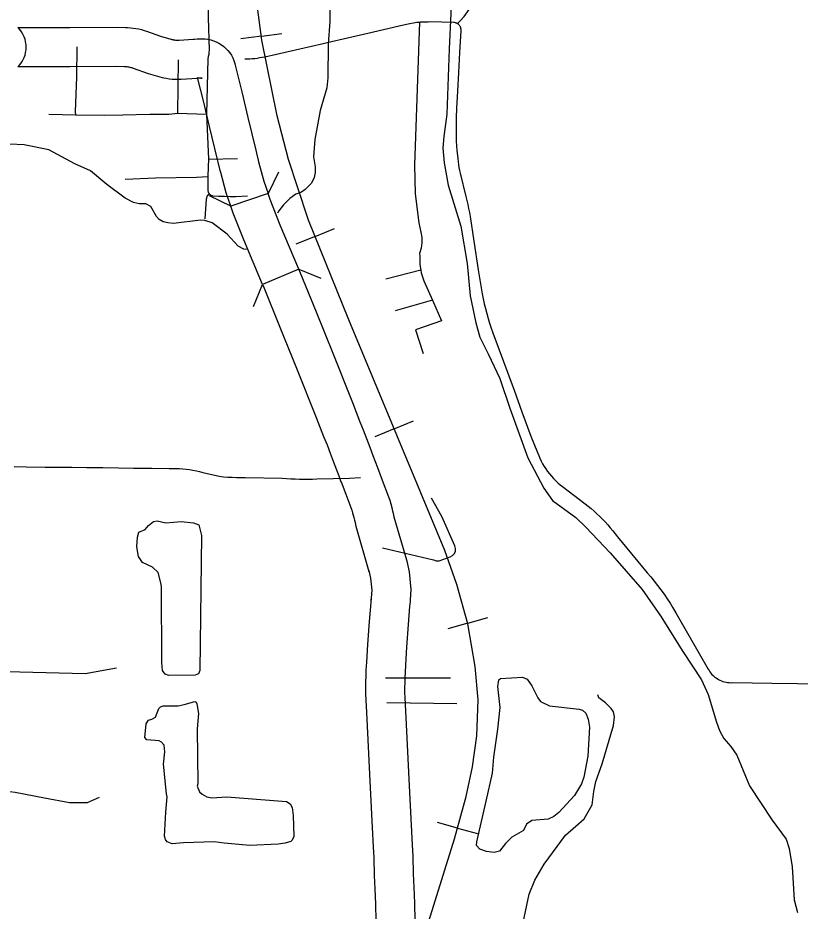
# Model space of a CAD drawing. Extents: x -19 to 366, y -4 to 359.
# Drawn here: x 157.023 to 157.963, y 186.242 to 187.316 of the extents above; entities that cross this region are included whole.
import ezdxf

# ---------------------------------------------------------------- set-up
doc = ezdxf.new("R2010")
doc.units = 0
for name, color, linetype in [('R_Contour Annot', 7, 'Continuous'), ('R_ROW', 7, 'Continuous'), ('R_ROW Annot', 7, 'Continuous'), ('R_Temp Easement', 7, 'Continuous'), ('R_Vert Alg', 7, 'Continuous'), ('R_Water Annot', 7, 'Continuous'), ('Sheet Fence', 7, 'Continuous'), ('T_Indications', 7, 'Continuous')]:
    doc.layers.add(name, color=color, linetype=linetype)

msp = doc.modelspace()

# ---------------------------------------------------------------- linework, layer by layer
at = {"layer": 'R_Contour Annot'}
for p, q in [((157.0454, 187.3045), (157.0752, 187.3045)), ((157.2093, 187.2896), (157.2077, 187.29)), ((157.2504, 187.2902), (157.2519, 187.29)), ((157.0753, 187.2572), (157.0455, 187.2571)), ((157.0455, 187.2571), (157.0455, 187.2571)), ((157.0753, 187.2572), (157.0753, 187.2572)), ((157.1615, 187.2552), (157.1615, 187.2552)), ((157.198, 187.2436), (157.1965, 187.244)), ((157.2426, 187.2435), (157.2441, 187.2433)), ((157.3095, 187.1533), (157.3095, 187.1533)), ((157.2634, 187.1425), (157.2634, 187.1424)), ((157.3234, 187.1049), (157.2786, 187.0896)), ((157.3604, 187.0136), (157.3167, 186.9953)), ((157.4552, 186.775), (157.4552, 186.775)), ((157.4904, 186.6626), (157.4901, 186.6637)), ((157.4446, 186.6504), (157.4443, 186.6516)), ((157.4472, 186.6159), (157.4475, 186.6184)), ((157.4942, 186.6112), (157.4945, 186.6137))]:
    msp.add_line(p, q, dxfattribs=at)
for points in [[(157.0229, 187.3044), (157.0453, 187.3045)], [(157.0752, 187.3045), (157.0853, 187.3045), (157.1423, 187.3048), (157.1521, 187.3043), (157.1545, 187.3043), (157.1579, 187.3041), (157.1613, 187.3037), (157.1646, 187.3032), (157.1679, 187.3026), (157.1712, 187.3018), (157.1744, 187.3008), (157.1771, 187.2999)], [(157.1772, 187.2998), (157.1942, 187.2939), (157.2093, 187.2896)], [(157.2077, 187.29), (157.2096, 187.2896), (157.2109, 187.2894), (157.2122, 187.2892), (157.2136, 187.2892), (157.2149, 187.2891), (157.2165, 187.2892), (157.2332, 187.2903), (157.2349, 187.2905), (157.2382, 187.2908), (157.2414, 187.2909), (157.2446, 187.2908), (157.2479, 187.2906), (157.2504, 187.2902)], [(157.2519, 187.29), (157.2544, 187.2895), (157.2579, 187.2884), (157.2611, 187.2871), (157.2643, 187.2856), (157.2673, 187.2837), (157.2702, 187.2815), (157.2727, 187.2792), (157.2752, 187.2766), (157.2774, 187.2738), (157.2793, 187.2709), (157.281, 187.2677), (157.2823, 187.2645), (157.2834, 187.2612), (157.2839, 187.2589), (157.2918, 187.227), (157.299, 187.1963), (157.3087, 187.1568), (157.3095, 187.1533)], [(157.0455, 187.2571), (157.0229, 187.2571)], [(157.1615, 187.2552), (157.1599, 187.2557), (157.1588, 187.256), (157.1576, 187.2563), (157.1564, 187.2566), (157.1553, 187.2568), (157.1541, 187.2569), (157.1529, 187.2569), (157.1507, 187.257), (157.1412, 187.2574), (157.0855, 187.2572), (157.0753, 187.2572)], [(157.1965, 187.244), (157.1799, 187.2487), (157.1615, 187.2552)], [(157.2441, 187.2433), (157.2428, 187.2435), (157.2422, 187.2435), (157.2415, 187.2435), (157.2408, 187.2435), (157.2402, 187.2435), (157.2381, 187.2432), (157.2189, 187.2419), (157.2155, 187.2418), (157.2119, 187.2418), (157.2082, 187.242), (157.2046, 187.2424), (157.201, 187.243), (157.198, 187.2436)], [(157.2634, 187.1424), (157.2626, 187.1457), (157.2529, 187.1853), (157.2457, 187.216), (157.2387, 187.2443), (157.2426, 187.2435)], [(157.3095, 187.1533), (157.3115, 187.1449), (157.312, 187.1429), (157.3184, 187.1195), (157.3234, 187.1049)], [(157.2786, 187.0896), (157.2731, 187.1056), (157.2666, 187.1298), (157.2657, 187.1325), (157.2634, 187.1425)], [(157.3604, 187.0136), (157.3381, 187.0668), (157.3259, 187.0977), (157.3234, 187.1049)], [(157.3167, 186.9953), (157.2943, 187.049), (157.2815, 187.0813), (157.2786, 187.0896)], [(157.4552, 186.775), (157.4524, 186.7823), (157.4497, 186.7893), (157.4461, 186.7993), (157.4422, 186.8097), (157.4381, 186.82), (157.4341, 186.83), (157.4251, 186.853), (157.4015, 186.9122), (157.3814, 186.962), (157.3623, 187.009), (157.3604, 187.0136)], [(157.3167, 186.9953), (157.3185, 186.9909), (157.3376, 186.9442), (157.3575, 186.8946), (157.381, 186.8356), (157.3901, 186.8124), (157.3942, 186.8025), (157.398, 186.7927), (157.4017, 186.7829), (157.4054, 186.7726), (157.4083, 186.7653), (157.4109, 186.7582)], [(157.4901, 186.6637), (157.4749, 186.7156), (157.4744, 186.7184), (157.4734, 186.7228), (157.4724, 186.727), (157.4712, 186.7313), (157.4699, 186.7355), (157.4685, 186.7397), (157.461, 186.7598), (157.4552, 186.775)], [(157.411, 186.7582), (157.4167, 186.7431), (157.4239, 186.7238), (157.4249, 186.7209), (157.4258, 186.718), (157.4266, 186.7151), (157.4273, 186.7121), (157.4279, 186.7092), (157.4287, 186.7047), (157.4446, 186.6504)], [(157.4945, 186.6137), (157.4946, 186.6161), (157.4954, 186.6286), (157.4934, 186.6498), (157.4904, 186.6626)], [(157.4443, 186.6516), (157.4466, 186.6422), (157.4479, 186.6279), (157.4473, 186.6186), (157.4472, 186.6159)], [(157.4475, 186.6184), (157.4474, 186.618), (157.4468, 186.6131), (157.445, 186.5903), (157.4429, 186.5623), (157.4417, 186.5411), (157.441, 186.5315), (157.4407, 186.5244), (157.4405, 186.5175), (157.4405, 186.5106), (157.4405, 186.5033), (157.4409, 186.4957), (157.4417, 186.4806), (157.4459, 186.3902), (157.4485, 186.3426), (157.4497, 186.3192), (157.4503, 186.3061), (157.451, 186.2848), (157.4518, 186.2688), (157.4525, 186.2502), (157.4528, 186.2302), (157.4526, 186.2065), (157.4522, 186.1887)], [(157.4995, 186.1876), (157.4999, 186.2058), (157.5002, 186.2304), (157.4999, 186.2515), (157.4991, 186.2709), (157.4983, 186.2867), (157.4976, 186.3079), (157.497, 186.3215), (157.4958, 186.3451), (157.4932, 186.3927), (157.489, 186.4829), (157.4882, 186.4982), (157.4878, 186.5047), (157.4878, 186.5105), (157.4879, 186.5166), (157.488, 186.5228), (157.4883, 186.5287), (157.489, 186.538), (157.4901, 186.5593), (157.4922, 186.5867), (157.4939, 186.6082), (157.4943, 186.6113), (157.4942, 186.6112)]]:
    msp.add_lwpolyline(points, dxfattribs=at)
msp.add_arc((156.9992, 187.2807), 0.0335, 315.0449, 44.9218, dxfattribs=at)
at = {"layer": 'R_ROW'}
for points in [[(157.2523, 187.4664), (157.2518, 187.3924), (157.2514, 187.3565), (157.2513, 187.3162), (157.2524, 187.2771), (157.2522, 187.2745), (157.252, 187.2719), (157.2515, 187.2693), (157.251, 187.2668)], [(157.2954, 187.2667), (157.2984, 187.2667), (157.3014, 187.2668), (157.3044, 187.267), (157.3074, 187.2672), (157.3104, 187.2676), (157.3134, 187.2681), (157.3164, 187.2686), (157.3193, 187.2692), (157.3894, 187.2852), (157.3943, 187.2864), (157.4431, 187.2976), (157.4808, 187.3062), (157.4896, 187.3084), (157.4939, 187.3093), (157.4981, 187.31), (157.5023, 187.3106), (157.5054, 187.3109)], [(157.5054, 187.3109), (157.4995, 187.139), (157.5, 187.1042), (157.5045, 187.0696), (157.5071, 187.0583), (157.5081, 187.0519), (157.5082, 187.0454), (157.5073, 187.0389), (157.5055, 187.0327), (157.5057, 187.0295), (157.5056, 187.0194), (157.5068, 187.0124)], [(157.5054, 187.3109), (157.5066, 187.311), (157.5097, 187.311), (157.5128, 187.3111), (157.5159, 187.3112), (157.5191, 187.3114), (157.5323, 187.3111), (157.5466, 187.3106), (157.547, 187.3106), (157.548, 187.3104), (157.549, 187.3101), (157.5499, 187.3098), (157.5508, 187.3092), (157.5511, 187.309)], [(157.5511, 187.309), (157.5516, 187.3086), (157.5524, 187.3079), (157.5531, 187.3072), (157.5536, 187.3063), (157.5541, 187.3054), (157.5544, 187.3045), (157.5547, 187.3035), (157.5548, 187.3025), (157.5549, 187.3014), (157.5548, 187.3004), (157.5535, 187.2741), (157.552, 187.2504), (157.5508, 187.2279), (157.5498, 187.2072), (157.5495, 187.1958), (157.5493, 187.1902), (157.5492, 187.1846), (157.5492, 187.179), (157.5493, 187.1734), (157.5495, 187.1678), (157.5498, 187.1622), (157.5502, 187.1566), (157.5508, 187.1503), (157.5512, 187.1467), (157.5517, 187.143), (157.5522, 187.1395), (157.5527, 187.1361), (157.5533, 187.1326), (157.554, 187.129), (157.5608, 187.1012), (157.5621, 187.0964), (157.5632, 187.0916), (157.5643, 187.0868), (157.5652, 187.0819), (157.5661, 187.077), (157.5706, 187.0476), (157.5758, 187.0131), (157.5806, 186.9842), (157.5817, 186.9782), (157.583, 186.9722), (157.5845, 186.9663), (157.5861, 186.9604), (157.5878, 186.9545), (157.5896, 186.9487), (157.5915, 186.9429), (157.5936, 186.9371), (157.6062, 186.9026), (157.619, 186.8681), (157.6282, 186.8422), (157.639, 186.8129), (157.6471, 186.7932), (157.6485, 186.7898), (157.65, 186.7864), (157.6515, 186.7831), (157.6533, 186.7799), (157.6551, 186.7767), (157.6571, 186.7736), (157.6593, 186.7706), (157.6615, 186.7677), (157.6638, 186.7649), (157.6663, 186.7622), (157.6688, 186.7595), (157.6715, 186.757), (157.6742, 186.7546), (157.6771, 186.7523), (157.7042, 186.7317), (157.7079, 186.7288), (157.7115, 186.7259), (157.715, 186.7228), (157.7185, 186.7197), (157.7219, 186.7165), (157.7252, 186.7132), (157.7284, 186.7098), (157.7316, 186.7063), (157.7346, 186.7028), (157.7376, 186.6993), (157.7406, 186.6956), (157.7434, 186.6919), (157.7788, 186.6488), (157.7831, 186.6438), (157.7872, 186.6387), (157.7913, 186.6335), (157.7953, 186.6283), (157.7991, 186.6229), (157.8028, 186.6175), (157.8064, 186.612), (157.8099, 186.6064), (157.8132, 186.6007), (157.8164, 186.595), (157.8521, 186.5328), (157.8532, 186.5311), (157.8542, 186.5295), (157.8554, 186.5279), (157.8567, 186.5265), (157.8581, 186.5251), (157.8596, 186.5238), (157.8611, 186.5226), (157.8628, 186.5215), (157.8644, 186.5205)], [(157.0935, 187.2809), (157.093, 187.2451), (157.0917, 187.2028), (157.0918, 187.1994)], [(157.2152, 187.2654), (157.2145, 187.2013)], [(157.251, 187.2668), (157.2492, 187.2)], [(157.06, 187.2001), (157.0918, 187.1994)], [(157.0918, 187.1994), (157.1272, 187.1991), (157.1487, 187.1993), (157.1812, 187.2002), (157.2046, 187.2002), (157.2145, 187.2013)], [(157.2145, 187.2013), (157.2492, 187.2)], [(157.2492, 187.2), (157.2519, 187.1459)], [(157.2519, 187.1459), (157.2515, 187.1369), (157.2511, 187.1251)], [(157.2519, 187.1459), (157.2867, 187.1469)], [(157.1515, 187.1219), (157.188, 187.1237), (157.2372, 187.1244), (157.2511, 187.1251)], [(157.2511, 187.1251), (157.251, 187.1189), (157.2509, 187.1099), (157.2509, 187.109), (157.251, 187.1081), (157.2512, 187.1072), (157.2515, 187.1063), (157.252, 187.1055), (157.2525, 187.1048)], [(157.2525, 187.1048), (157.2502, 187.1021), (157.2488, 187.0978), (157.2475, 187.0744)], [(157.2525, 187.1048), (157.2531, 187.1041), (157.2538, 187.1035), (157.2545, 187.1029), (157.2553, 187.1025), (157.2562, 187.1022), (157.257, 187.1019), (157.2639, 187.1016), (157.2709, 187.1014), (157.2778, 187.1013), (157.2847, 187.1013), (157.2987, 187.1021)], [(157.5068, 187.0124), (157.4648, 187.0019)], [(157.5068, 187.0124), (157.5073, 187.0094), (157.5106, 186.9998), (157.5209, 186.9763)], [(157.5209, 186.9763), (157.4762, 186.9635)], [(157.5209, 186.9763), (157.5318, 186.9516)], [(157.5318, 186.9516), (157.5005, 186.9408)], [(157.5005, 186.9408), (157.5097, 186.9124)], [(157.0181, 186.7765), (157.0329, 186.7763), (157.0555, 186.7758), (157.0875, 186.7755), (157.1056, 186.7752), (157.125, 186.7751), (157.1438, 186.7748), (157.1618, 186.7744), (157.1839, 186.7745), (157.2045, 186.7741), (157.2087, 186.7742), (157.2127, 186.7742), (157.2169, 186.774), (157.2209, 186.7737), (157.225, 186.7733), (157.2291, 186.7727), (157.2331, 186.772), (157.2372, 186.7712), (157.2411, 186.7703), (157.2451, 186.7692), (157.2648, 186.7648), (157.27, 186.7642), (157.2751, 186.7638), (157.2803, 186.7635), (157.2854, 186.7633), (157.2906, 186.7633), (157.2958, 186.7633), (157.3405, 186.7624), (157.3457, 186.762), (157.3509, 186.7617), (157.3561, 186.7615), (157.3612, 186.7613), (157.3664, 186.7612), (157.3716, 186.7613), (157.3768, 186.7614), (157.3819, 186.7616), (157.4211, 186.7625), (157.4344, 186.7632)], [(156.9933, 186.5305), (156.9932, 186.5153), (156.9923, 186.4782), (156.9924, 186.431), (156.993, 186.4057), (156.995, 186.396), (156.9977, 186.3934), (157.0032, 186.3892), (157.0125, 186.3858), (157.0196, 186.3848), (157.0548, 186.3783), (157.0846, 186.3725), (157.1064, 186.3725), (157.121, 186.379)], [(156.9933, 186.5305), (157.1038, 186.5277), (157.1412, 186.5345)], [(157.8644, 186.5205), (157.8662, 186.5196), (157.868, 186.5188), (157.8698, 186.5181), (157.8717, 186.5176), (157.8736, 186.5171), (157.8755, 186.5168), (157.8775, 186.5166), (157.8794, 186.5165), (157.8814, 186.5166), (157.9287, 186.516), (157.9905, 186.5151), (158.0822, 186.5146), (158.15, 186.514), (158.1709, 186.5143), (158.2538, 186.5147), (158.315, 186.5149), (158.3314, 186.515), (158.3558, 186.5151), (158.3792, 186.5149), (158.3979, 186.515), (158.4137, 186.5154)]]:
    msp.add_lwpolyline(points, dxfattribs=at)
at = {"layer": 'R_ROW Annot'}
for points in [[(157.5511, 187.309), (157.5541, 187.3123), (157.5588, 187.3176), (157.5649, 187.3259), (157.5656, 187.3335), (157.5667, 187.3665), (157.5675, 187.3814), (157.5683, 187.4053), (157.5693, 187.4132), (157.5723, 187.4242), (157.5764, 187.4389), (157.6036, 187.5402), (157.6158, 187.5869)], [(157.461, 186.6788), (157.522, 186.6641), (157.5253, 186.6631), (157.5288, 186.6632), (157.5421, 186.6677), (157.545, 186.6693), (157.5472, 186.6718), (157.5484, 186.6749), (157.5486, 186.6781), (157.5478, 186.6813), (157.532, 186.7163), (157.5196, 186.7383)], [(157.4643, 186.5223), (157.5424, 186.5224)], [(157.4659, 186.4929), (157.5501, 186.4916)]]:
    msp.add_lwpolyline(points, dxfattribs=at)
at = {"layer": 'R_Temp Easement'}
for points in [[(157.3985, 187.368), (157.3974, 187.3117), (157.3954, 187.2843), (157.3953, 187.2437), (157.3938, 187.2319), (157.3859, 187.2045), (157.3795, 187.1698), (157.3778, 187.1489), (157.38, 187.1368), (157.3801, 187.1299), (157.3788, 187.1238), (157.3755, 187.1171), (157.3679, 187.1097), (157.3634, 187.1062), (157.3568, 187.1038), (157.3495, 187.0987), (157.3421, 187.0913), (157.3364, 187.084), (157.3348, 187.081)], [(157.5451, 187.3641), (157.5411, 187.2786), (157.5382, 187.2003), (157.5344, 187.1734), (157.5334, 187.1593), (157.5349, 187.1417), (157.5399, 187.1148), (157.5548, 187.0656), (157.5626, 187.0207), (157.5661, 186.9817), (157.5732, 186.9492), (157.5778, 186.932), (157.5879, 186.9121), (157.602, 186.8824), (157.614, 186.8466), (157.6354, 186.7868), (157.6549, 186.7506), (157.6651, 186.7358), (157.6932, 186.715), (157.7052, 186.7034), (157.7345, 186.6727), (157.7728, 186.6286), (157.7947, 186.597)], [(157.2976, 187.0373), (157.2942, 187.038), (157.2873, 187.0415), (157.2743, 187.0558), (157.2562, 187.0695), (157.2474, 187.0721), (157.2423, 187.0726), (157.2099, 187.0687), (157.2031, 187.0693), (157.1974, 187.0708), (157.1926, 187.0734), (157.1895, 187.0771), (157.1826, 187.0893), (157.1764, 187.0924), (157.1685, 187.0924), (157.1616, 187.0938), (157.1518, 187.0991), (157.1295, 187.1155), (157.11, 187.1322), (157.091, 187.1403), (157.0598, 187.1573), (157.0304, 187.1633), (156.9955, 187.1648)], [(157.1952, 186.6315), (157.1949, 186.6349), (157.1914, 186.6489), (157.1846, 186.6554), (157.1724, 186.6612), (157.1675, 186.6681), (157.1657, 186.6798), (157.1664, 186.6914), (157.168, 186.6974), (157.1755, 186.7009), (157.1797, 186.7056), (157.1859, 186.7103), (157.1902, 186.7111), (157.2005, 186.7087), (157.2191, 186.7103), (157.2339, 186.7087), (157.2402, 186.7063), (157.2433, 186.6937), (157.2415, 186.5311), (157.2397, 186.5274), (157.2358, 186.5258), (157.2041, 186.5253), (157.1999, 186.5269), (157.1964, 186.5314), (157.1956, 186.5409)], [(157.1956, 186.5409), (157.1952, 186.6315)], [(157.7947, 186.597), (157.8216, 186.5542), (157.8442, 186.52), (157.8523, 186.5025), (157.862, 186.4689), (157.8658, 186.4591), (157.8711, 186.4493), (157.8793, 186.44), (157.8865, 186.4295), (157.9019, 186.3927), (157.929, 186.3511), (157.946, 186.3283), (157.9494, 186.3172), (157.9531, 186.2952), (157.9553, 186.2554), (157.9594, 186.2401)], [(157.5994, 186.4607), (157.6021, 186.4867), (157.5994, 186.5121), (157.6008, 186.5198), (157.6026, 186.5215), (157.629, 186.5234), (157.6347, 186.5207), (157.6402, 186.5127), (157.6475, 186.4984), (157.6506, 186.4939), (157.6616, 186.4888), (157.6971, 186.4848), (157.7011, 186.4834), (157.7052, 186.4799), (157.708, 186.4727), (157.7095, 186.4629), (157.7074, 186.4283), (157.7027, 186.4031), (157.7, 186.3949), (157.6916, 186.3808), (157.6727, 186.3605), (157.6669, 186.3556), (157.6598, 186.3526), (157.6401, 186.351), (157.6339, 186.3463), (157.6303, 186.339), (157.6161, 186.3307), (157.6085, 186.3234), (157.6013, 186.3141), (157.5949, 186.3124), (157.5858, 186.3137), (157.5777, 186.3164), (157.574, 186.3207), (157.5743, 186.3251), (157.5856, 186.3741)], [(157.2015, 186.3828), (157.1979, 186.4186), (157.1993, 186.4333), (157.1984, 186.4414), (157.1953, 186.4452), (157.1924, 186.4466), (157.1776, 186.448), (157.1752, 186.4508), (157.177, 186.4672), (157.1799, 186.4716), (157.1839, 186.4726), (157.1882, 186.475), (157.1921, 186.4855), (157.1943, 186.4877), (157.1973, 186.4889), (157.2153, 186.4889), (157.2227, 186.4902), (157.2355, 186.4939), (157.237, 186.4932), (157.2377, 186.4913), (157.2396, 186.4794), (157.2383, 186.4611), (157.239, 186.3948), (157.2383, 186.3922), (157.2409, 186.3854), (157.244, 186.3824), (157.2499, 186.3795), (157.2559, 186.3783), (157.2738, 186.3793), (157.3405, 186.3743)], [(157.5856, 186.3741), (157.5932, 186.4079), (157.5947, 186.4271), (157.5994, 186.4607)], [(157.3405, 186.3743), (157.3456, 186.3736), (157.35, 186.3709), (157.3524, 186.3665), (157.3537, 186.3569), (157.3543, 186.3316), (157.3525, 186.3272), (157.3506, 186.3257), (157.344, 186.3236), (157.3354, 186.3223), (157.3016, 186.3208), (157.2705, 186.3237), (157.2587, 186.3252), (157.2216, 186.324), (157.208, 186.3227), (157.2022, 186.3253), (157.2003, 186.3281), (157.199, 186.3322), (157.2007, 186.3607), (157.202, 186.3792), (157.2015, 186.3828)]]:
    msp.add_lwpolyline(points, dxfattribs=at)
at = {"layer": 'R_Vert Alg'}
for points in [[(157.3359, 187.1305), (157.3234, 187.1049)], [(157.2786, 187.0896), (157.2531, 187.1021)], [(157.3604, 187.0136), (157.3867, 187.0028)], [(157.3059, 186.969), (157.3167, 186.9953)]]:
    msp.add_lwpolyline(points, dxfattribs=at)
at = {"layer": 'R_Water Annot'}
for p, q in [((157.3153, 187.2941), (157.2905, 187.2909)), ((157.3153, 187.2941), (157.3401, 187.2973)), ((157.3799, 187.0531), (157.403, 187.0625)), ((157.3799, 187.0531), (157.3567, 187.0437)), ((157.4749, 186.8219), (157.498, 186.8314)), ((157.4749, 186.8219), (157.4518, 186.8123)), ((157.5632, 186.5883), (157.5873, 186.5951)), ((157.5632, 186.5883), (157.5392, 186.5815)), ((157.551, 186.3418), (157.5269, 186.3484)), ((157.551, 186.3418), (157.5751, 186.3352))]:
    msp.add_line(p, q, dxfattribs=at)
msp.add_lwpolyline([(157.4893, 186.1426), (157.5475, 186.329), (157.5614, 186.3799), (157.5691, 186.4155), (157.5743, 186.4525), (157.5758, 186.4958), (157.5722, 186.536), (157.5634, 186.5874), (157.5501, 186.6348), (157.5357, 186.6755), (157.4204, 186.953), (157.372, 187.0725), (157.3586, 187.1127), (157.3478, 187.1456), (157.3344, 187.1981), (157.3159, 187.2893), (157.3108, 187.3289), (157.3056, 187.402), (157.3041, 187.4592), (157.3097, 187.5586), (157.3211, 187.6513), (157.338, 187.729), (157.3978, 187.9005)], dxfattribs=at)
msp.add_lwpolyline([(157.4893, 186.1426), (157.5475, 186.329), (157.5614, 186.3799), (157.5691, 186.4155), (157.5743, 186.4525), (157.5758, 186.4958), (157.5722, 186.536), (157.5634, 186.5874), (157.5501, 186.6348), (157.5357, 186.6755), (157.4204, 186.953), (157.372, 187.0725), (157.3586, 187.1127), (157.3478, 187.1456), (157.3344, 187.1981), (157.3159, 187.2893), (157.3108, 187.3289), (157.3056, 187.402), (157.3041, 187.4592), (157.3097, 187.5586), (157.3211, 187.6513), (157.338, 187.729), (157.3978, 187.9005)], dxfattribs=at)
at = {"layer": 'Sheet Fence'}
for points in [[(0, 180.8999), (7.1228, 180.9044), (14.2457, 180.9176), (21.3685, 180.9397), (28.4912, 180.9706), (35.614, 181.0103), (42.7366, 181.0589), (49.8592, 181.1163), (56.9818, 181.1825), (64.1042, 181.2575), (71.2266, 181.3414), (78.3488, 181.4341), (85.4709, 181.5357), (92.5929, 181.646), (99.7147, 181.7652), (106.8364, 181.8933), (113.9579, 182.0301), (121.0793, 182.1758), (128.2005, 182.3303), (135.3214, 182.4936), (142.4422, 182.6658), (149.5627, 182.8468), (156.683, 183.0366), (163.8031, 183.2352), (170.9229, 183.4427), (178.0425, 183.659), (185.1617, 183.8841), (192.2807, 184.1181), (199.3994, 184.3608), (206.5178, 184.6124), (213.6359, 184.8728), (220.7537, 185.1421), (227.8711, 185.4201), (234.9881, 185.707), (242.1048, 186.0027), (249.2212, 186.3073), (256.3371, 186.6206), (263.4526, 186.9428), (270.5678, 187.2738), (277.6825, 187.6136), (284.7968, 187.9622), (291.9107, 188.3197), (299.0241, 188.6859), (306.1371, 189.061), (313.2495, 189.4449), (320.3615, 189.8377), (327.4731, 190.2392), (334.5841, 190.6495), (341.6946, 191.0687)], [(161.4532, 2.0533), (161.2336, 10.6702), (161.0133, 19.2873), (160.7922, 27.9044), (160.5704, 36.5217), (160.3478, 45.1392), (160.1245, 53.7568), (159.9003, 62.3745), (159.6754, 70.9923), (159.4498, 79.6103), (159.2234, 88.2284), (158.9962, 96.8466), (158.7683, 105.465), (158.5396, 114.0835), (158.3102, 122.7022), (158.08, 131.321), (157.849, 139.9399), (157.6173, 148.559), (157.3849, 157.1782), (157.1517, 165.7975), (156.9177, 174.417), (156.683, 183.0366), (156.511, 189.3363)]]:
    msp.add_spline(points, degree=3, dxfattribs=at)
at = {"layer": 'T_Indications'}
msp.add_lwpolyline([(157.6298, 186.2281), (157.637, 186.2624), (157.6438, 186.2792), (157.655, 186.2985), (157.6806, 186.3334), (157.693, 186.344), (157.703, 186.3527), (157.7129, 186.3696), (157.7147, 186.3858), (157.7171, 186.3979), (157.7249, 186.4191), (157.7386, 186.4652), (157.7396, 186.4755), (157.7383, 186.4814), (157.7355, 186.4857), (157.7287, 186.4923), (157.7206, 186.4985), (157.7196, 186.5019)], dxfattribs=at)

doc.saveas('drawing.dxf')
